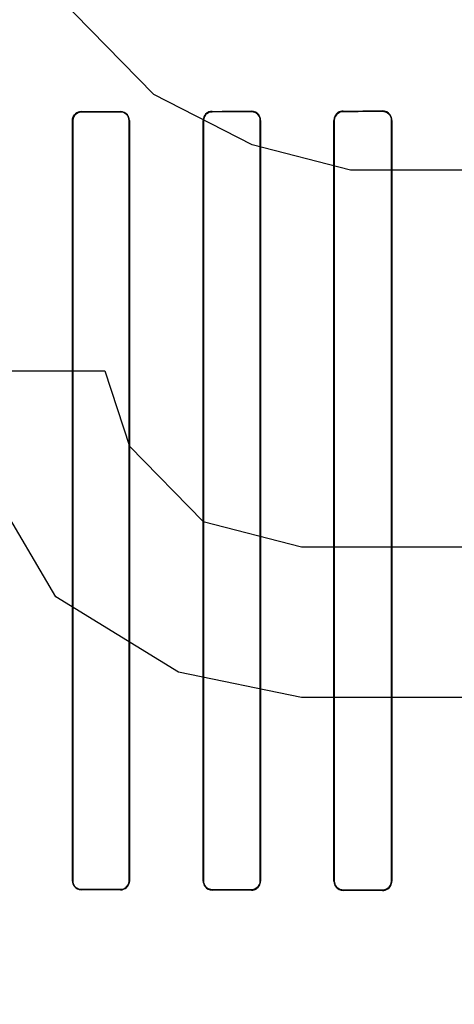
# Model space of a CAD drawing. Header units: millimetres. Extents: x 0 to 297, y 0 to 210.
# Tile 330 of 455: x 240.561 to 240.677, y 157.272 to 157.535. Entities that reach past the tile are written whole.
import ezdxf

# ---------------------------------------------------------------- set-up
doc = ezdxf.new("R2010")
doc.units = ezdxf.units.MM
doc.header["$LTSCALE"] = 16.335
doc.layers.get('0').update_dxf_attribs({"linetype": 'CONTINUOUS'})
for name, color, linetype in [('AXES_REF', 7, 'CONTINUOUS'), ('INTFCLR_1', 7, 'CONTINUOUS'), ('INTFCLR_72935', 7, 'CONTINUOUS')]:
    doc.layers.add(name, color=color, linetype=linetype)

msp = doc.modelspace()

# ---------------------------------------------------------------- linework, layer by layer
at = {"color": 7, "linetype": 'Continuous'}
for p, q in [((240.59641, 157.51483), (240.57016, 157.54164)), ((240.62266, 157.50143), (240.59641, 157.51483)), ((240.64891, 157.49472), (240.62266, 157.50143)), ((240.68829, 157.49472), (240.64891, 157.49472)), ((240.54391, 157.44111), (240.58329, 157.44111)), ((240.58329, 157.44111), (240.58985, 157.421)), ((240.58985, 157.421), (240.60954, 157.40089)), ((240.57016, 157.38079), (240.55047, 157.4143)), ((240.60954, 157.40089), (240.63579, 157.39419)), ((240.63579, 157.39419), (240.68829, 157.39419)), ((240.60297, 157.36068), (240.57016, 157.38079)), ((240.63579, 157.35398), (240.60297, 157.36068)), ((240.68829, 157.35398), (240.63579, 157.35398))]:
    msp.add_line(p, q, dxfattribs=at)
for radius in [6.78708, 6.7865, 6.74304]:
    msp.add_circle((241.48891, 154.71148), radius, dxfattribs=at)
for radius, start, end in [(6.72, 278.277129, 261.722871), (6.874, 113.082594, 269.618979)]:
    msp.add_arc((241.48891, 154.71148), radius, start, end, dxfattribs=at)
at = {"layer": 'AXES_REF', "color": 9, "linetype": 'Continuous'}
msp.add_circle((241.48891, 154.71148), 4.15, dxfattribs=at)
at = {"layer": 'AXES_REF', "color": 7, "linetype": 'Continuous'}
msp.add_arc((241.48891, 154.71148), 6.874, 113.082685, 66.917315, dxfattribs=at)
at = {"layer": 'AXES_REF', "color": 9, "linetype": 'Continuous'}
msp.add_arc((241.48891, 154.71148), 6.19116, 94.411812, 85.588188, dxfattribs=at)
at = {"layer": 'INTFCLR_1', "color": 9, "linetype": 'Continuous'}
for p, q in [((240.57696, 157.51023), (240.57696, 157.51031)), ((240.58746, 157.51033), (240.58746, 157.51025)), ((240.61196, 157.51029), (240.61196, 157.51037)), ((240.62246, 157.5104), (240.62246, 157.51031)), ((240.64696, 157.51037), (240.64696, 157.51046)), ((240.65746, 157.51049), (240.65746, 157.51039)), ((240.57463, 157.50797), (240.57471, 157.50797)), ((240.58975, 157.50797), (240.58983, 157.50797)), ((240.60956, 157.50797), (240.60965, 157.50797)), ((240.62481, 157.50797), (240.6249, 157.50797)), ((240.64448, 157.50797), (240.64457, 157.50797)), ((240.6599, 157.50797), (240.65999, 157.50797)), ((240.57471, 157.30497), (240.57463, 157.30497)), ((240.58983, 157.30497), (240.58975, 157.30497)), ((240.60965, 157.30497), (240.60956, 157.30497)), ((240.6249, 157.30497), (240.62481, 157.30497)), ((240.64457, 157.30497), (240.64448, 157.30497)), ((240.65999, 157.30497), (240.6599, 157.30497)), ((240.57696, 157.30263), (240.57696, 157.30271)), ((240.58746, 157.30269), (240.58746, 157.30261)), ((240.61196, 157.30256), (240.61196, 157.30265)), ((240.62246, 157.30263), (240.62246, 157.30254)), ((240.64696, 157.30248), (240.64696, 157.30257)), ((240.65746, 157.30254), (240.65746, 157.30245))]:
    msp.add_line(p, q, dxfattribs=at)
at = {"layer": 'INTFCLR_1', "color": 6, "linetype": 'Continuous'}
for p, q in [((240.57463, 157.50797), (240.57463, 157.30497)), ((240.57471, 157.50797), (240.57471, 157.30497)), ((240.58975, 157.30497), (240.58975, 157.50797)), ((240.58983, 157.30497), (240.58983, 157.50797)), ((240.60956, 157.50797), (240.60956, 157.30497)), ((240.60965, 157.50797), (240.60965, 157.30497)), ((240.62481, 157.30497), (240.62481, 157.50797)), ((240.6249, 157.30497), (240.6249, 157.50797)), ((240.64448, 157.50797), (240.64448, 157.30497)), ((240.64457, 157.50797), (240.64457, 157.30497)), ((240.6599, 157.30497), (240.6599, 157.50797)), ((240.65999, 157.30497), (240.65999, 157.50797))]:
    msp.add_line(p, q, dxfattribs=at)
for centre, major_axis, start_param, end_param in [((240.42471, 157.51147), (0.36509, 0), -1.140627, -1.108745), ((240.42471, 157.51147), (0.38609, 0), -1.165445, -1.135656), ((240.42471, 157.51147), (0.36509, 0), -1.032246, -0.998394), ((240.42471, 157.51147), (0.38609, 0), -1.064439, -1.033062), ((240.42471, 157.51147), (0.36509, 0), -0.9163, -0.879521), ((240.42471, 157.51147), (0.38609, 0), -0.9574, -0.923735), ((240.42471, 157.30147), (0.38609, 0), 1.135656, 1.165445), ((240.42471, 157.30147), (0.36509, 0), 1.108745, 1.140627), ((240.42471, 157.30147), (0.38609, 0), 1.033062, 1.064439), ((240.42471, 157.30147), (0.36509, 0), 0.998394, 1.032246), ((240.42471, 157.30147), (0.38609, 0), 0.923735, 0.9574), ((240.42471, 157.30147), (0.36509, 0), 0.879521, 0.9163)]:
    msp.add_ellipse(centre, major_axis=major_axis, ratio=0.003491, start_param=start_param, end_param=end_param, dxfattribs=at)
for points, knots in [([(240.57696, 157.51031), (240.57641, 157.51031), (240.57518, 157.50986), (240.57463, 157.50861), (240.57463, 157.50797)], [0, 0, 0, 0, 0.463766, 1, 1, 1, 1]), ([(240.57696, 157.51023), (240.57651, 157.51023), (240.57534, 157.50988), (240.57471, 157.50866), (240.57471, 157.50797)], [0, 0, 0, 0, 0.393954, 1, 1, 1, 1]), ([(240.58983, 157.50797), (240.58983, 157.50848), (240.58942, 157.50972), (240.58815, 157.51033), (240.58746, 157.51033)], [0, 0, 0, 0, 0.429291, 1, 1, 1, 1]), ([(240.58975, 157.50797), (240.58975, 157.50847), (240.58935, 157.50967), (240.58813, 157.51025), (240.58746, 157.51025)], [0, 0, 0, 0, 0.431437, 1, 1, 1, 1]), ([(240.61196, 157.51037), (240.61138, 157.51037), (240.61011, 157.5099), (240.60956, 157.50861), (240.60956, 157.50797)], [0, 0, 0, 0, 0.473342, 1, 1, 1, 1]), ([(240.61196, 157.51029), (240.61149, 157.51029), (240.61028, 157.50992), (240.60965, 157.50867), (240.60965, 157.50797)], [0, 0, 0, 0, 0.401644, 1, 1, 1, 1]), ([(240.6249, 157.50797), (240.6249, 157.50849), (240.62449, 157.50976), (240.62318, 157.5104), (240.62246, 157.5104)], [0, 0, 0, 0, 0.419413, 1, 1, 1, 1]), ([(240.62481, 157.50797), (240.62481, 157.50847), (240.62442, 157.5097), (240.62315, 157.51031), (240.62246, 157.51031)], [0, 0, 0, 0, 0.422806, 1, 1, 1, 1]), ([(240.64696, 157.51046), (240.64649, 157.51046), (240.64521, 157.5101), (240.64448, 157.50876), (240.64448, 157.50797)], [0, 0, 0, 0, 0.373744, 1, 1, 1, 1]), ([(240.64696, 157.51037), (240.64652, 157.51037), (240.64528, 157.51003), (240.64457, 157.50873), (240.64457, 157.50797)], [0, 0, 0, 0, 0.369218, 1, 1, 1, 1]), ([(240.65999, 157.50797), (240.65999, 157.50849), (240.65959, 157.5098), (240.65823, 157.51049), (240.65746, 157.51049)], [0, 0, 0, 0, 0.405294, 1, 1, 1, 1]), ([(240.6599, 157.50797), (240.6599, 157.50848), (240.6595, 157.50975), (240.65819, 157.51039), (240.65746, 157.51039)], [0, 0, 0, 0, 0.4116, 1, 1, 1, 1]), ([(240.57463, 157.30497), (240.57463, 157.30445), (240.57503, 157.30322), (240.57629, 157.30263), (240.57696, 157.30263)], [0, 0, 0, 0, 0.432833, 1, 1, 1, 1]), ([(240.57471, 157.30497), (240.57471, 157.30447), (240.5751, 157.30328), (240.57631, 157.30271), (240.57696, 157.30271)], [0, 0, 0, 0, 0.434514, 1, 1, 1, 1]), ([(240.58746, 157.30269), (240.58792, 157.30269), (240.58911, 157.30304), (240.58975, 157.30427), (240.58975, 157.30497)], [0, 0, 0, 0, 0.396505, 1, 1, 1, 1]), ([(240.58746, 157.30261), (240.58803, 157.30261), (240.58928, 157.30306), (240.58983, 157.30433), (240.58983, 157.30497)], [0, 0, 0, 0, 0.467061, 1, 1, 1, 1]), ([(240.60956, 157.30497), (240.60956, 157.30445), (240.60997, 157.30319), (240.61126, 157.30256), (240.61196, 157.30256)], [0, 0, 0, 0, 0.424164, 1, 1, 1, 1]), ([(240.60965, 157.30497), (240.60965, 157.30446), (240.61004, 157.30325), (240.61129, 157.30265), (240.61196, 157.30265)], [0, 0, 0, 0, 0.426866, 1, 1, 1, 1]), ([(240.62246, 157.30263), (240.62303, 157.30262), (240.62427, 157.30309), (240.62481, 157.30434), (240.62481, 157.30497)], [0, 0, 0, 0, 0.47417, 1, 1, 1, 1]), ([(240.62246, 157.30254), (240.62292, 157.30254), (240.62417, 157.30287), (240.6249, 157.30419), (240.6249, 157.30497)], [0, 0, 0, 0, 0.365847, 1, 1, 1, 1]), ([(240.64448, 157.30497), (240.64448, 157.30445), (240.64489, 157.30315), (240.64622, 157.30248), (240.64696, 157.30248)], [0, 0, 0, 0, 0.412853, 1, 1, 1, 1]), ([(240.64457, 157.30497), (240.64457, 157.30446), (240.64497, 157.30321), (240.64625, 157.30257), (240.64696, 157.30257)], [0, 0, 0, 0, 0.417004, 1, 1, 1, 1]), ([(240.65746, 157.30254), (240.65793, 157.30254), (240.65919, 157.30289), (240.6599, 157.3042), (240.6599, 157.30497)], [0, 0, 0, 0, 0.373842, 1, 1, 1, 1]), ([(240.65746, 157.30245), (240.65795, 157.30245), (240.65926, 157.30281), (240.65999, 157.30417), (240.65999, 157.30497)], [0, 0, 0, 0, 0.379371, 1, 1, 1, 1])]:
    msp.add_open_spline(points, degree=3, knots=knots, dxfattribs=at)
at = {"layer": 'INTFCLR_72935', "color": 9, "linetype": 'Continuous'}
for p, q in [((240.57696, 157.51031), (240.57696, 157.51023)), ((240.58746, 157.51025), (240.58746, 157.51033)), ((240.61196, 157.51037), (240.61196, 157.51029)), ((240.62246, 157.51031), (240.62246, 157.5104)), ((240.64696, 157.51046), (240.64696, 157.51037)), ((240.65746, 157.51039), (240.65746, 157.51049)), ((240.57471, 157.50797), (240.57463, 157.50797)), ((240.58983, 157.50797), (240.58975, 157.50797)), ((240.60965, 157.50797), (240.60956, 157.50797)), ((240.6249, 157.50797), (240.62481, 157.50797)), ((240.64457, 157.50797), (240.64448, 157.50797)), ((240.65999, 157.50797), (240.6599, 157.50797)), ((240.57463, 157.30497), (240.57471, 157.30497)), ((240.58975, 157.30497), (240.58983, 157.30497)), ((240.60956, 157.30497), (240.60965, 157.30497)), ((240.62481, 157.30497), (240.6249, 157.30497)), ((240.64448, 157.30497), (240.64457, 157.30497)), ((240.6599, 157.30497), (240.65999, 157.30497)), ((240.57696, 157.30271), (240.57696, 157.30263)), ((240.58746, 157.30261), (240.58746, 157.30269)), ((240.61196, 157.30265), (240.61196, 157.30256)), ((240.62246, 157.30254), (240.62246, 157.30263)), ((240.64696, 157.30257), (240.64696, 157.30248)), ((240.65746, 157.30245), (240.65746, 157.30254))]:
    msp.add_line(p, q, dxfattribs=at)
at = {"layer": 'INTFCLR_72935', "color": 6, "linetype": 'Continuous'}
for p, q in [((240.57463, 157.30497), (240.57463, 157.50797)), ((240.57471, 157.30497), (240.57471, 157.50797)), ((240.58975, 157.50797), (240.58975, 157.30497)), ((240.58983, 157.50797), (240.58983, 157.30497)), ((240.60956, 157.30497), (240.60956, 157.50797)), ((240.60965, 157.30497), (240.60965, 157.50797)), ((240.62481, 157.50797), (240.62481, 157.30497)), ((240.6249, 157.50797), (240.6249, 157.30497)), ((240.64448, 157.30497), (240.64448, 157.50797)), ((240.64457, 157.30497), (240.64457, 157.50797)), ((240.6599, 157.50797), (240.6599, 157.30497)), ((240.65999, 157.50797), (240.65999, 157.30497))]:
    msp.add_line(p, q, dxfattribs=at)
for centre, major_axis, start_param, end_param in [((240.42471, 157.51147), (0.36509, 0), -1.140627, -1.108745), ((240.42471, 157.51147), (0.38609, 0), -1.165445, -1.135656), ((240.42471, 157.51147), (0.36509, 0), -1.032246, -0.998394), ((240.42471, 157.51147), (0.38609, 0), -1.064439, -1.033062), ((240.42471, 157.51147), (0.36509, 0), -0.9163, -0.879521), ((240.42471, 157.51147), (0.38609, 0), -0.9574, -0.923735), ((240.42471, 157.30147), (0.38609, 0), 1.135656, 1.165445), ((240.42471, 157.30147), (0.36509, 0), 1.108745, 1.140627), ((240.42471, 157.30147), (0.38609, 0), 1.033062, 1.064439), ((240.42471, 157.30147), (0.36509, 0), 0.998394, 1.032246), ((240.42471, 157.30147), (0.38609, 0), 0.923735, 0.9574), ((240.42471, 157.30147), (0.36509, 0), 0.879521, 0.9163)]:
    msp.add_ellipse(centre, major_axis=major_axis, ratio=0.003491, start_param=start_param, end_param=end_param, dxfattribs=at)
for points, knots in [([(240.57463, 157.50797), (240.57463, 157.50848), (240.57503, 157.50971), (240.57629, 157.51031), (240.57696, 157.51031)], [0, 0, 0, 0, 0.432834, 1, 1, 1, 1]), ([(240.57471, 157.50797), (240.57471, 157.50847), (240.57511, 157.50966), (240.57632, 157.51023), (240.57696, 157.51023)], [0, 0, 0, 0, 0.438506, 1, 1, 1, 1]), ([(240.58983, 157.50797), (240.58983, 157.50849), (240.58941, 157.50973), (240.58815, 157.51033), (240.58746, 157.51033)], [0, 0, 0, 0, 0.434167, 1, 1, 1, 1]), ([(240.58746, 157.51025), (240.58793, 157.51025), (240.58912, 157.50989), (240.58975, 157.50866), (240.58975, 157.50797)], [0, 0, 0, 0, 0.404562, 1, 1, 1, 1]), ([(240.61196, 157.51037), (240.61151, 157.51037), (240.61027, 157.51003), (240.60956, 157.50874), (240.60956, 157.50797)], [0, 0, 0, 0, 0.370654, 1, 1, 1, 1]), ([(240.60965, 157.50797), (240.60965, 157.50848), (240.61005, 157.50969), (240.61129, 157.51029), (240.61196, 157.51029)], [0, 0, 0, 0, 0.429389, 1, 1, 1, 1]), ([(240.6249, 157.50797), (240.6249, 157.50849), (240.62449, 157.50977), (240.62318, 157.5104), (240.62246, 157.5104)], [0, 0, 0, 0, 0.422387, 1, 1, 1, 1]), ([(240.62246, 157.51031), (240.62303, 157.51031), (240.62427, 157.50985), (240.62481, 157.5086), (240.62481, 157.50797)], [0, 0, 0, 0, 0.47417, 1, 1, 1, 1]), ([(240.64696, 157.51046), (240.64648, 157.51046), (240.64519, 157.51009), (240.64448, 157.50875), (240.64448, 157.50797)], [0, 0, 0, 0, 0.383063, 1, 1, 1, 1]), ([(240.64457, 157.50797), (240.64457, 157.50848), (240.64497, 157.50973), (240.64625, 157.51036), (240.64696, 157.51037)], [0, 0, 0, 0, 0.417183, 1, 1, 1, 1]), ([(240.65999, 157.50797), (240.65999, 157.50849), (240.65959, 157.5098), (240.65823, 157.51049), (240.65746, 157.51049)], [0, 0, 0, 0, 0.404897, 1, 1, 1, 1]), ([(240.65746, 157.51039), (240.65794, 157.51039), (240.6592, 157.51004), (240.6599, 157.50873), (240.6599, 157.50797)], [0, 0, 0, 0, 0.383513, 1, 1, 1, 1]), ([(240.57463, 157.30497), (240.57463, 157.30445), (240.57504, 157.30322), (240.57629, 157.30263), (240.57696, 157.30263)], [0, 0, 0, 0, 0.43647, 1, 1, 1, 1]), ([(240.57696, 157.30271), (240.5765, 157.30271), (240.57533, 157.30306), (240.57471, 157.30428), (240.57471, 157.30497)], [0, 0, 0, 0, 0.400765, 1, 1, 1, 1]), ([(240.58983, 157.30497), (240.58983, 157.30445), (240.58942, 157.30321), (240.58815, 157.30261), (240.58746, 157.30261)], [0, 0, 0, 0, 0.429291, 1, 1, 1, 1]), ([(240.58975, 157.30497), (240.58975, 157.30446), (240.58934, 157.30326), (240.58812, 157.30269), (240.58746, 157.30269)], [0, 0, 0, 0, 0.436653, 1, 1, 1, 1]), ([(240.60956, 157.30497), (240.60956, 157.30445), (240.60997, 157.30319), (240.61126, 157.30256), (240.61196, 157.30256)], [0, 0, 0, 0, 0.425926, 1, 1, 1, 1]), ([(240.61196, 157.30265), (240.61148, 157.30265), (240.61027, 157.30302), (240.60965, 157.30427), (240.60965, 157.30497)], [0, 0, 0, 0, 0.409084, 1, 1, 1, 1]), ([(240.62481, 157.30497), (240.62481, 157.30446), (240.62441, 157.30323), (240.62315, 157.30262), (240.62246, 157.30263)], [0, 0, 0, 0, 0.426616, 1, 1, 1, 1]), ([(240.62246, 157.30254), (240.62293, 157.30254), (240.62419, 157.30289), (240.6249, 157.3042), (240.6249, 157.30497)], [0, 0, 0, 0, 0.376214, 1, 1, 1, 1]), ([(240.64448, 157.30497), (240.64448, 157.30445), (240.64489, 157.30315), (240.64622, 157.30248), (240.64696, 157.30248)], [0, 0, 0, 0, 0.411614, 1, 1, 1, 1]), ([(240.64696, 157.30257), (240.6465, 157.30257), (240.64526, 157.30292), (240.64457, 157.30421), (240.64457, 157.30497)], [0, 0, 0, 0, 0.378712, 1, 1, 1, 1]), ([(240.6599, 157.30497), (240.6599, 157.30446), (240.6595, 157.30319), (240.65819, 157.30254), (240.65746, 157.30254)], [0, 0, 0, 0, 0.411738, 1, 1, 1, 1]), ([(240.65746, 157.30245), (240.65796, 157.30245), (240.65927, 157.30282), (240.65999, 157.30418), (240.65999, 157.30497)], [0, 0, 0, 0, 0.387522, 1, 1, 1, 1])]:
    msp.add_open_spline(points, degree=3, knots=knots, dxfattribs=at)

doc.saveas('drawing.dxf')
